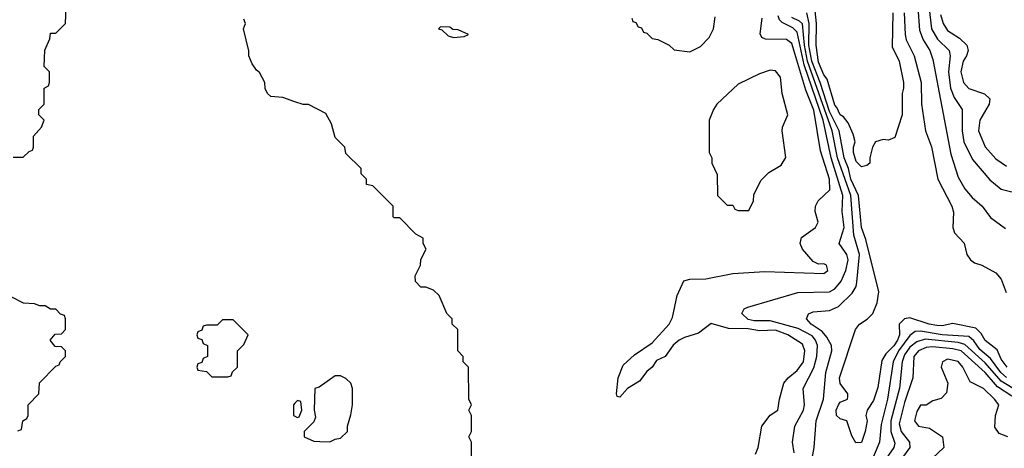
# Model space of a CAD drawing. Header units: inches. Extents: x 2348341 to 2479810, y 460419 to 613669.
# Tile 639 of 656: x 2428975 to 2432642, y 594547 to 596145. Entities that reach past the tile are written whole.
import ezdxf

# ---------------------------------------------------------------- set-up
doc = ezdxf.new("R2010")
doc.units = ezdxf.units.IN
doc.header["$MEASUREMENT"] = 0
doc.layers.add('C4529', color=7, linetype='Continuous')
doc.layers.add('C4539', color=7, linetype='Continuous')

msp = doc.modelspace()

# ---------------------------------------------------------------- linework, layer by layer
at = {"layer": 'C4529', "color": 2}
for points, elevation in [([(2428950, 595632), (2428987.3, 595632.7), (2429010, 595654), (2429022, 595658), (2429026, 595670), (2429026, 595710), (2429056.4, 595743.6), (2429066, 595770), (2429046, 595790), (2429046, 595810), (2429066, 595830), (2429066, 595890), (2429082, 595898), (2429086, 595910), (2429086, 595950), (2429066, 595970), (2429068.9, 596031.1), (2429087.3, 596072.7), (2429090, 596094), (2429110, 596094), (2429146, 596130), (2429148.4, 596191.6)], 70), ([(2430000, 595838.6), (2429954.6, 595854.6), (2429910, 595858), (2429898, 595870), (2429888.7, 595888.7), (2429888, 595910), (2429868.4, 595948.4), (2429856.4, 595956.4), (2429840.2, 595980.2), (2429828.7, 596010), (2429828.4, 596028.4), (2429808, 596110), (2429815.3, 596130), (2429810, 596146)], 66), ([(2428967.3, 594612.7), (2428982, 594618), (2428986, 594650), (2429002, 594658), (2429006, 594670), (2429006, 594710), (2429046, 594750), (2429048.4, 594791.6), (2429110, 594854), (2429122, 594858), (2429126, 594870), (2429146, 594890), (2429146, 594910), (2429130, 594926), (2429107.3, 594927.3), (2429088, 594950), (2429107.3, 594972.7), (2429130, 594974), (2429146, 594990), (2429146, 595030), (2429142, 595042), (2429127.3, 595047.3), (2429110, 595066), (2429090, 595066), (2429070, 595078), (2429050, 595078), (2429030, 595086), (2428988.4, 595088.4), (2428946, 595110)], 70), ([(2430000, 594716), (2429994, 594710), (2429994, 594670), (2430000, 594667)], 70)]:
    msp.add_lwpolyline(points, dxfattribs=dict(at, elevation=elevation))
at = {"layer": 'C4529', "color": 2, "elevation": 70}
msp.add_lwpolyline([(2429770, 595026), (2429730, 595026), (2429710, 595006), (2429670, 595006), (2429658, 595002), (2429652.7, 594987.3), (2429638, 594982), (2429634, 594970), (2429638, 594958), (2429652.7, 594952.7), (2429658, 594938), (2429674, 594930), (2429674, 594890), (2429658, 594882), (2429652.7, 594867.3), (2429638, 594862), (2429634, 594850), (2429638, 594838), (2429670, 594834), (2429690, 594814), (2429750, 594814), (2429762, 594818), (2429767.3, 594832.7), (2429786, 594850), (2429786, 594910), (2429810, 594934), (2429826, 594970)], close=True, dxfattribs=at)
at = {"layer": 'C4539', "color": 2}
for points, elevation in [([(2432358.3, 596218.3), (2432370.2, 596110), (2432392.6, 596072.6), (2432436.4, 596030), (2432439.5, 596010), (2432433.6, 595950), (2432441.8, 595890), (2432455.2, 595855.2), (2432484.9, 595810), (2432484.6, 595730), (2432490.3, 595690), (2432523.6, 595623.6), (2432587.5, 595547.5), (2432630, 595512.7), (2432710, 595493.4)], 58), ([(2432227, 596170), (2432223.4, 596043.4), (2432250.5, 595989.5), (2432266.8, 595910), (2432266.8, 595890), (2432260.7, 595870), (2432261, 595790), (2432234, 595706), (2432210, 595695.3), (2432190, 595698), (2432162, 595690), (2432150.8, 595669.2), (2432140.7, 595630), (2432141, 595610), (2432130, 595601.2), (2432110, 595596), (2432090, 595616), (2432079.6, 595650), (2432079.5, 595670), (2432086, 595690), (2432078.6, 595718.6), (2432060.7, 595760.7), (2432042.7, 595782.7), (2432030, 595789.6), (2432018, 595818), (2432010, 595826), (2431982.4, 595922.4), (2431970, 595939.6), (2431950, 595986.6), (2431940.4, 596050), (2431942.5, 596130), (2431933.6, 596213.6)], 46), ([(2432319.5, 596190), (2432325.6, 596105.6), (2432338.9, 596070), (2432363.7, 596030), (2432375.8, 595995.8), (2432442.9, 595642.9), (2432470, 595558), (2432494.2, 595514.2), (2432522, 595482), (2432558.8, 595450), (2432590, 595407.3), (2432646.2, 595366.2)], 54), ([(2431714.5, 594525.5), (2431725.2, 594550), (2431739, 594630), (2431770, 594671.3), (2431798, 594690), (2431804, 594730), (2431820.9, 594790), (2431837, 594810), (2431870, 594837.6), (2431893.3, 594870), (2431898.5, 594910), (2431890, 594935.1), (2431835.6, 594970), (2431790, 594987.9), (2431730, 594985.1), (2431687.9, 594992.1), (2431614.2, 594994.1), (2431550, 595012.3), (2431503.1, 594976.9), (2431450, 594960.9), (2431431, 594950), (2431408.4, 594931.6), (2431378, 594890), (2431346, 594874), (2431330.6, 594849.4), (2431310, 594834), (2431283, 594797), (2431238, 594770), (2431210, 594738), (2431200.4, 594740.4), (2431198, 594750), (2431204, 594810), (2431222.5, 594857.5), (2431264.5, 594895.5), (2431330, 594941), (2431394, 595010), (2431405.6, 595034.4), (2431423.1, 595116.9), (2431448.4, 595171.6), (2431470, 595178), (2431530, 595178.8), (2431630, 595199.3), (2431750, 595206), (2431970, 595198.8), (2431984, 595210), (2431979, 595230), (2431970, 595235.1), (2431950, 595233.2), (2431930, 595244), (2431889.5, 595289.5), (2431881.2, 595310), (2431886.8, 595333.2), (2431939, 595370), (2431949, 595390), (2431937.2, 595430), (2431939, 595450), (2431948.7, 595470), (2431991.5, 595510), (2431990.8, 595550), (2431956.5, 595656.5), (2431932.3, 595807.7), (2431902.1, 595882.1), (2431850, 596056.2), (2431830, 596071.3), (2431752, 596072), (2431738, 596078), (2431732, 596092), (2431739.7, 596150)], 62), ([(2431254, 596150), (2431258, 596138), (2431270, 596134), (2431278, 596118), (2431290, 596114), (2431298, 596098), (2431310, 596094), (2431330, 596074), (2431351.3, 596071.3), (2431394, 596050), (2431412.7, 596032.7), (2431470, 596024.7), (2431510, 596044.7), (2431542, 596078), (2431559, 596110), (2431564.7, 596155.3)], 66), ([(2431859.5, 594530), (2431853.3, 594570), (2431861.1, 594630), (2431894.3, 594690), (2431897.6, 594710), (2431892.3, 594770), (2431932.6, 594847.4), (2431943.5, 594890), (2431946.2, 594930), (2431938.7, 594950), (2431926, 594966), (2431873.3, 594993.3), (2431770, 595022.5), (2431710, 595022.2), (2431688, 595028), (2431663.6, 595050), (2431673.1, 595066.9), (2431686.1, 595073.9), (2431872.1, 595127.9), (2431990, 595130.3), (2432010, 595142), (2432033.7, 595170), (2432052, 595210), (2432059.7, 595250), (2432055.6, 595270), (2432026.6, 595310), (2432045.1, 595370), (2432037.2, 595430), (2432040.7, 595490), (2431997.1, 595630), (2431966.6, 595770), (2431896.7, 595976.7), (2431870, 596098.7), (2431854.2, 596114.3), (2431814.6, 596134.5), (2431804.6, 596144.6), (2431799.5, 596159.5)], 58), ([(2431922.8, 594490), (2431934, 594550), (2431941.1, 594650), (2431968.4, 594730), (2431976.4, 594830), (2431999.7, 594910), (2431998, 594930), (2431981, 594961), (2431962.9, 594982.9), (2431922.9, 595010), (2431904.5, 595030), (2431912, 595048), (2431930, 595056.4), (2431990, 595060.5), (2432024.7, 595075.3), (2432074.7, 595125.3), (2432089.6, 595150), (2432093, 595167), (2432102.3, 595270), (2432081.8, 595341.8), (2432069.9, 595490), (2432020.7, 595630), (2432000.5, 595730), (2431909.1, 595990), (2431897.1, 596050), (2431890, 596129.5), (2431879.5, 596139.5), (2431850, 596152.2)], 54), ([(2432652.3, 594850), (2432630, 594879.3), (2432614.5, 594914.5), (2432570, 594949.6), (2432555.8, 594975.8), (2432535.4, 594995.4), (2432450, 595012.8), (2432410, 595004.2), (2432390, 595004.8), (2432361.2, 595010), (2432290, 595033.7), (2432270, 595029.7), (2432250.3, 595010), (2432251.2, 594970), (2432243.6, 594950), (2432230, 594928.7), (2432200.2, 594899.8), (2432184.9, 594875.1), (2432170, 594774), (2432153.9, 594726.1), (2432130.7, 594690), (2432126, 594670), (2432130.4, 594650), (2432124, 594610), (2432110, 594568.7), (2432088.4, 594568.4), (2432073.6, 594593.6), (2432055.3, 594650), (2432030, 594657.2), (2432017.2, 594670), (2432016, 594690), (2432023.7, 594710), (2432030, 594718.8), (2432058, 594730), (2432059, 594741), (2432059, 594750), (2432030, 594788.7), (2432027.3, 594810), (2432087, 594990), (2432102.7, 595010), (2432131.1, 595028.9), (2432151.8, 595050), (2432167.6, 595090), (2432174, 595130), (2432125.9, 595325.9), (2432109.8, 595370), (2432098.5, 595490), (2432069.9, 595549.9), (2432061.5, 595590), (2432044.9, 595630), (2432027.1, 595730), (2431990, 595802), (2431956, 595910), (2431925.1, 595990), (2431914, 596050), (2431914.6, 596130), (2431906, 596170)], 50), ([(2432269.2, 596170), (2432271.8, 596090), (2432276.5, 596070), (2432306, 596010), (2432331.8, 595910), (2432333.7, 595830), (2432348.7, 595730), (2432370.3, 595670.3), (2432393.7, 595550), (2432446.3, 595450), (2432452.1, 595427.9), (2432450.4, 595370.4), (2432455.5, 595350), (2432491.6, 595311.5), (2432502.6, 595270), (2432515.5, 595250), (2432530, 595238.4), (2432558, 595230), (2432610, 595201), (2432630, 595178), (2432648.4, 595128.4)], 50), ([(2432404.1, 596164.1), (2432413.7, 596130), (2432430, 596104.4), (2432475.2, 596075.2), (2432502.4, 596050), (2432506.7, 596030), (2432501.3, 596010), (2432488.9, 595990), (2432480.3, 595950), (2432490, 595911), (2432510, 595888.2), (2432568.3, 595868.3), (2432587.3, 595850), (2432585.5, 595830), (2432550.4, 595770), (2432545.3, 595730), (2432570, 595670.8), (2432610, 595625.5), (2432650, 595599.1)], 62), ([(2430658, 594510), (2430658, 594570), (2430648, 594590), (2430658, 594610), (2430658, 594670), (2430648, 594690), (2430658, 594710), (2430648, 594730), (2430646, 594850), (2430626, 594870), (2430626, 594890), (2430606, 594910), (2430606, 594990), (2430586, 595010), (2430586, 595030), (2430566, 595050), (2430536.4, 595116.4), (2430516.4, 595136.4), (2430487.3, 595147.3), (2430468.4, 595148.4), (2430448.4, 595168.4), (2430448, 595190), (2430468, 595230), (2430468.9, 595251.1), (2430488, 595290), (2430478, 595310), (2430478, 595330), (2430450, 595346), (2430390, 595406), (2430370, 595406), (2430366, 595410), (2430366, 595450), (2430290, 595526), (2430266, 595530), (2430266, 595550), (2430246, 595570), (2430246, 595590), (2430190, 595646), (2430186, 595670), (2430150, 595706), (2430136.4, 595756.4), (2430114.6, 595794.6), (2430050, 595828), (2430030, 595828), (2430000, 595838.6)], 66), ([(2432650, 594811.5), (2432628.4, 594830), (2432590, 594881.8), (2432550, 594915.3), (2432528.1, 594948.1), (2432510, 594963.8), (2432410, 594969.9), (2432330, 594983.7), (2432310, 594983.1), (2432290, 594968.3), (2432247.8, 594910), (2432228.3, 594870), (2432206.9, 594730), (2432183.6, 594636.4), (2432176.9, 594570), (2432134.9, 594470)], 54), ([(2432696.5, 594756.5), (2432630, 594797.5), (2432570, 594866.5), (2432494.6, 594934.6), (2432470, 594941.5), (2432346.3, 594953.7), (2432315.5, 594944.5), (2432290, 594924.8), (2432270, 594895.8), (2432261.8, 594870), (2432251.3, 594771.3), (2432218.6, 594650), (2432218.4, 594610), (2432234, 594566), (2432230.3, 594550), (2432201.5, 594510)], 58), ([(2432670, 594741.5), (2432616.1, 594776.1), (2432570, 594829.8), (2432480.5, 594910), (2432450, 594918.5), (2432374.7, 594925.3), (2432350, 594922.8), (2432322, 594910), (2432304.4, 594890), (2432300.9, 594810), (2432270, 594718), (2432250, 594638), (2432257.6, 594610), (2432288.9, 594570), (2432290.3, 594550), (2432244.6, 594490)], 62), ([(2432655.3, 594590), (2432622.7, 594602.7), (2432606, 594626), (2432609.2, 594670), (2432621.2, 594710), (2432605.2, 594730), (2432564, 594770), (2432514.5, 594794.5), (2432487, 594850), (2432470, 594871.2), (2432430, 594879.5), (2432411, 594870), (2432406, 594850), (2432431, 594790), (2432426.4, 594753.6), (2432406.4, 594733.6), (2432375.3, 594724.7), (2432350, 594708.7), (2432330, 594708), (2432315.3, 594684.7), (2432307.7, 594650), (2432322, 594630), (2432362.8, 594622.8), (2432411, 594590), (2432416, 594550), (2432351.3, 594490)], 66), ([(2430000, 594667), (2430010, 594662), (2430015.3, 594664.7), (2430026, 594690), (2430022, 594722), (2430010, 594726), (2430000, 594716)], 70)]:
    msp.add_lwpolyline(points, dxfattribs=dict(at, elevation=elevation))
for points, elevation in [([(2430542, 596118), (2430534, 596110), (2430546.4, 596106.4), (2430570, 596084.7), (2430590, 596078), (2430630, 596082), (2430646, 596090), (2430607.3, 596107.3), (2430588, 596108), (2430576.4, 596116.4)], 66), ([(2431770, 595956), (2431730, 595942.7), (2431650, 595904), (2431571.3, 595830), (2431558, 595810), (2431542, 595770), (2431542, 595650), (2431552, 595630), (2431552, 595610), (2431572.7, 595567.3), (2431574, 595490), (2431610, 595454), (2431630, 595454), (2431638, 595438), (2431650, 595434), (2431690, 595434), (2431708, 595470), (2431708.4, 595491.6), (2431734.6, 595545.4), (2431764.7, 595575.3), (2431810, 595602), (2431828.4, 595631.6), (2431814, 595730), (2431815.3, 595744.7), (2431835.3, 595790), (2431814, 595870), (2431808.7, 595930), (2431790, 595954)], 66), ([(2430170, 594818), (2430150, 594818), (2430090, 594775.3), (2430074, 594770), (2430072, 594690), (2430076.9, 594663.1), (2430070, 594646), (2430034, 594610), (2430034, 594590), (2430070, 594574), (2430092.7, 594572.7), (2430130, 594572), (2430150, 594582), (2430170, 594584.7), (2430195.3, 594610), (2430195.3, 594630), (2430208.4, 594671.6), (2430214, 594710), (2430214, 594770), (2430208, 594790), (2430190, 594808)], 70)]:
    msp.add_lwpolyline(points, close=True, dxfattribs=dict(at, elevation=elevation))

doc.saveas('drawing.dxf')
